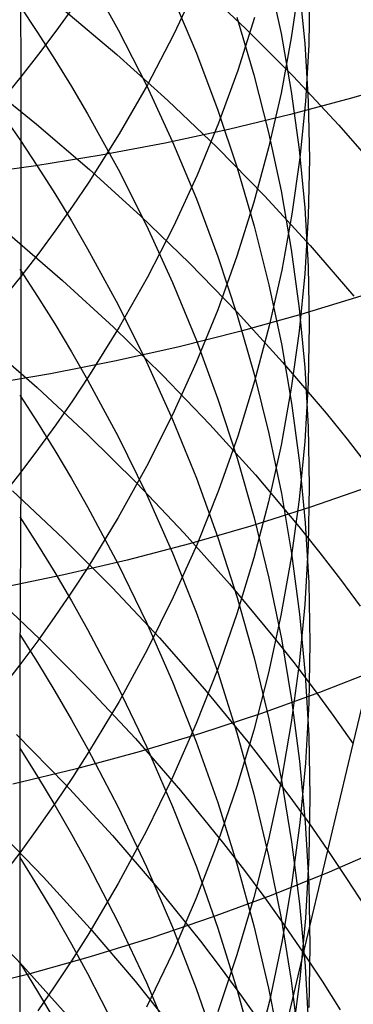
# Model space of a CAD drawing. Extents: x -383 to 1849, y -1185 to -529.
# Tile 264 of 656: x 221.3 to 223.54, y -1088.96 to -1082.33. Entities that reach past the tile are written whole.
import ezdxf

# ---------------------------------------------------------------- set-up
doc = ezdxf.new("R2010")
doc.units = 0
doc.layers.add('PREDEFINITO', color=7, linetype='CONTINUOUS')

msp = doc.modelspace()

# ---------------------------------------------------------------- linework, layer by layer
at = {"layer": 'PREDEFINITO'}
for p, q in [((221.3004, -1081.3558, 645.5774), (221.3071, -1082.7187, 644.2588)), ((221.7568, -1082.0322, 623.5096), (221.9625, -1082.4005, 623.7539)), ((222.4938, -1082.096, 641.1132), (222.3342, -1082.436, 641.426)), ((222.4856, -1082.0773, 534.1505), (222.8183, -1082.3916, 533.9798)), ((222.9738, -1082.0399, 629.583), (223.0575, -1082.4269, 629.8743)), ((223.1797, -1082.0829, 636.2724), (223.1265, -1082.4557, 636.5892)), ((223.1796, -1082.1078, 631.7836), (223.2176, -1082.4942, 632.0864)), ((223.2515, -1082.1221, 634.0128), (223.2441, -1082.5033, 634.324)), ((222.3283, -1082.1792, 625.5769), (222.4883, -1082.5589, 625.8397)), ((221.2997, -1082.2404, 621.7292), (221.4197, -1082.4193, 621.8428)), ((221.655, -1082.2544, 643.8144), (221.5428, -1082.4107, 643.964)), ((221.5974, -1082.2669, 535.7227), (221.9525, -1082.5678, 535.5714)), ((222.761, -1082.3168, 627.7022), (222.8752, -1082.7036, 627.9815)), ((222.8803, -1082.3184, 638.8515), (222.7664, -1082.6756, 639.1673)), ((221.4197, -1082.4193, 621.8428), (221.5359, -1082.6, 621.9576)), ((221.5428, -1082.4107, 643.964), (221.4269, -1082.5655, 644.1121)), ((221.9625, -1082.4005, 623.7539), (222.1531, -1082.7748, 624.0022)), ((222.8183, -1082.3916, 533.9798), (223.1387, -1082.7138, 533.8016)), ((223.0575, -1082.4269, 629.8743), (223.126, -1082.8161, 630.1671)), ((222.3342, -1082.436, 641.426), (222.1594, -1082.7716, 641.7347)), ((223.1265, -1082.4557, 636.5892), (223.058, -1082.8268, 636.9045)), ((223.2176, -1082.4942, 632.0864), (223.2405, -1082.8814, 632.39)), ((221.4269, -1082.5655, 644.1121), (221.3071, -1082.7187, 644.2588)), ((222.4883, -1082.5589, 625.8397), (222.6332, -1082.9431, 626.1057)), ((223.2441, -1082.5033, 634.324), (223.2214, -1082.8842, 634.6348)), ((221.5359, -1082.6, 621.9576), (221.6482, -1082.7825, 622.0735)), ((221.9525, -1082.5678, 535.5714), (222.2961, -1082.8772, 535.4126)), ((222.7664, -1082.6756, 639.1673), (222.6372, -1083.0296, 639.4802)), ((221.0483, -1082.7424, 537.1306), (221.4137, -1083.0372, 536.9909)), ((221.3071, -1082.7187, 644.2588), (221.1836, -1082.8704, 644.4039)), ((221.3071, -1082.7187, 644.2588), (221.3069, -1085.3807, 641.5587)), ((222.8752, -1082.7036, 627.9815), (222.9741, -1083.0936, 628.263)), ((223.1387, -1082.7138, 533.8016), (223.4464, -1083.0436, 533.616)), ((223.9325, -1082.7434, 500.2716), (223.5307, -1082.8624, 500.0126)), ((221.6482, -1082.7825, 622.0735), (221.7568, -1082.9666, 622.1905)), ((222.1594, -1082.7716, 641.7347), (221.9694, -1083.1023, 642.039)), ((222.1531, -1082.7748, 624.0022), (222.3284, -1083.1546, 624.2541)), ((223.058, -1082.8268, 636.9045), (222.9743, -1083.1959, 637.2181)), ((223.126, -1082.8161, 630.1671), (223.1792, -1083.207, 630.4613)), ((222.2961, -1082.8772, 535.4126), (222.628, -1083.1948, 535.2465)), ((223.5307, -1082.8624, 500.0126), (223.1208, -1082.9721, 499.7626)), ((223.2214, -1082.8842, 634.6348), (223.1836, -1083.2642, 634.945)), ((223.2405, -1082.8814, 632.39), (223.2481, -1083.269, 632.6938)), ((221.1759, -1082.9607, 620.2968), (221.2997, -1083.1399, 620.4058)), ((222.6332, -1082.9431, 626.1057), (222.7628, -1083.3314, 626.3745)), ((221.7568, -1082.9666, 622.1905), (221.9625, -1083.3397, 622.4275)), ((222.6372, -1083.0296, 639.4802), (222.4928, -1083.3798, 639.7899)), ((223.1208, -1082.9721, 499.7626), (222.7032, -1083.0726, 499.5219)), ((221.4137, -1083.0372, 536.9909), (221.7682, -1083.3409, 536.8439)), ((222.7032, -1083.0726, 499.5219), (222.2783, -1083.1637, 499.2909)), ((222.9741, -1083.0936, 628.263), (223.0578, -1083.4862, 628.5465)), ((223.4464, -1083.0436, 533.616), (223.7408, -1083.3808, 533.423)), ((221.2997, -1083.1399, 620.4058), (221.4197, -1083.3211, 620.5159)), ((221.9694, -1083.1023, 642.039), (221.7641, -1083.4278, 642.3384)), ((222.2783, -1083.1637, 499.2909), (221.8466, -1083.2452, 499.0698)), ((222.3284, -1083.1546, 624.2541), (222.4884, -1083.5394, 624.5094)), ((222.628, -1083.1948, 535.2465), (222.9475, -1083.5203, 535.073)), ((222.9743, -1083.1959, 637.2181), (222.8754, -1083.5624, 637.5295)), ((223.1792, -1083.207, 630.4613), (223.2172, -1083.5993, 630.7565)), ((221.8466, -1083.2452, 499.0698), (221.4085, -1083.3169, 498.859)), ((223.1836, -1083.2642, 634.945), (223.1306, -1083.6429, 635.2541)), ((223.2481, -1083.269, 632.6938), (223.2404, -1083.6566, 632.9977)), ((221.4085, -1083.3169, 498.859), (220.9644, -1083.3788, 498.6586)), ((221.4197, -1083.3211, 620.5159), (221.5358, -1083.504, 620.6271)), ((221.7682, -1083.3409, 536.8439), (222.1113, -1083.6532, 536.6896)), ((221.9625, -1083.3397, 622.4275), (222.1531, -1083.7187, 622.6684)), ((222.7628, -1083.3314, 626.3745), (222.8772, -1083.7234, 626.6458)), ((221.7641, -1083.4278, 642.3384), (221.6558, -1083.5885, 642.4862)), ((222.4928, -1083.3798, 639.7899), (222.3332, -1083.726, 640.0959)), ((223.0578, -1083.4862, 628.5465), (223.1263, -1083.8811, 628.8316)), ((221.5358, -1083.504, 620.6271), (221.6482, -1083.6887, 620.7394)), ((222.4884, -1083.5394, 624.5094), (222.6333, -1083.9288, 624.7677)), ((222.9475, -1083.5203, 535.073), (223.2543, -1083.8537, 534.8924)), ((221.6558, -1083.5885, 642.4862), (221.5437, -1083.7476, 642.6326)), ((222.8754, -1083.5624, 637.5295), (222.7613, -1083.926, 637.8384)), ((223.2172, -1083.5993, 630.7565), (223.24, -1083.9925, 631.0524)), ((221.6482, -1083.6887, 620.7394), (221.7568, -1083.8751, 620.8527)), ((222.1113, -1083.6532, 536.6896), (222.4426, -1083.9738, 536.5282)), ((223.1306, -1083.6429, 635.2541), (223.0623, -1084.02, 635.5618)), ((223.2404, -1083.6566, 632.9977), (223.2176, -1084.0439, 633.3012)), ((221.5437, -1083.7476, 642.6326), (221.4277, -1083.9053, 642.7777)), ((222.1531, -1083.7187, 622.6684), (222.3284, -1084.1034, 622.9128)), ((222.3332, -1083.726, 640.0959), (222.1584, -1084.0676, 640.3979)), ((222.8772, -1083.7234, 626.6458), (222.9764, -1084.1185, 626.9193)), ((221.2327, -1083.7824, 538.2741), (221.5871, -1084.0888, 538.1315)), ((221.7568, -1083.8751, 620.8527), (221.9625, -1084.2528, 621.0823)), ((223.1263, -1083.8811, 628.8316), (223.1795, -1084.2778, 629.1179)), ((223.2543, -1083.8537, 534.8924), (223.5478, -1084.1945, 534.7046)), ((221.4277, -1083.9053, 642.7777), (221.308, -1084.0614, 642.9213)), ((222.7613, -1083.926, 637.8384), (222.632, -1084.2862, 638.1444)), ((222.6333, -1083.9288, 624.7677), (222.7629, -1084.3223, 625.0288)), ((221.2995, -1084.0137, 619.0652), (221.4194, -1084.1971, 619.1718)), ((222.4426, -1083.9738, 536.5282), (222.7615, -1084.3025, 536.3598)), ((223.0623, -1084.02, 635.5618), (222.9788, -1084.3949, 635.8678)), ((223.24, -1083.9925, 631.0524), (223.2475, -1084.3861, 631.3486)), ((221.308, -1084.0614, 642.9213), (221.1844, -1084.2159, 643.0634)), ((221.5871, -1084.0888, 538.1315), (221.9301, -1084.404, 537.9819)), ((222.1584, -1084.0676, 640.3979), (221.9684, -1084.4043, 640.6956)), ((223.2176, -1084.0439, 633.3012), (223.1795, -1084.4302, 633.6041)), ((222.3284, -1084.1034, 622.9128), (222.4884, -1084.4932, 623.1604)), ((222.9764, -1084.1185, 626.9193), (223.0603, -1084.5163, 627.1947)), ((221.4194, -1084.1971, 619.1718), (221.5355, -1084.3823, 619.2794)), ((223.5938, -1084.1949, 501.5425), (223.1917, -1084.3184, 501.2881)), ((221.9625, -1084.2528, 621.0823), (222.153, -1084.6366, 621.3156)), ((222.632, -1084.2862, 638.1444), (222.4874, -1084.6426, 638.4472)), ((223.1795, -1084.2778, 629.1179), (223.2175, -1084.6758, 629.4053)), ((222.7615, -1084.3025, 536.3598), (223.0676, -1084.6391, 536.1843)), ((222.7629, -1084.3223, 625.0288), (222.8773, -1084.7195, 625.2922)), ((223.1917, -1084.3184, 501.2881), (222.7814, -1084.4326, 501.0425)), ((221.5355, -1084.3823, 619.2794), (221.6478, -1084.5693, 619.3882)), ((221.9684, -1084.4043, 640.6956), (221.7631, -1084.7356, 640.9885)), ((221.9301, -1084.404, 537.9819), (222.2611, -1084.7276, 537.8253)), ((222.9788, -1084.3949, 635.8678), (222.8801, -1084.7673, 636.1718)), ((223.2475, -1084.3861, 631.3486), (223.2399, -1084.7797, 631.6448)), ((222.7814, -1084.4326, 501.0425), (222.3634, -1084.5373, 500.8062)), ((223.1795, -1084.4302, 633.6041), (223.1263, -1084.8152, 633.9059)), ((221.0624, -1084.5007, 539.574), (221.4161, -1084.81, 539.4357)), ((222.3634, -1084.5373, 500.8062), (221.9382, -1084.6324, 500.5793)), ((222.4884, -1084.4932, 623.1604), (222.6333, -1084.8876, 623.411)), ((223.0603, -1084.5163, 627.1947), (223.129, -1084.9163, 627.4716)), ((221.6478, -1084.5693, 619.3882), (221.7563, -1084.7581, 619.4979)), ((221.9382, -1084.6324, 500.5793), (221.5062, -1084.7177, 500.3622)), ((222.153, -1084.6366, 621.3156), (222.3283, -1085.0261, 621.5524)), ((222.4874, -1084.6426, 638.4472), (222.3277, -1084.9948, 638.7465)), ((223.0676, -1084.6391, 536.1843), (223.3605, -1084.9833, 536.002)), ((223.2175, -1084.6758, 629.4053), (223.2404, -1085.0747, 629.6933)), ((221.5062, -1084.7177, 500.3622), (221.0679, -1084.7931, 500.1552)), ((221.7631, -1084.7356, 640.9885), (221.6548, -1084.8992, 641.1331)), ((222.2611, -1084.7276, 537.8253), (222.5798, -1085.0595, 537.6618)), ((222.8773, -1084.7195, 625.2922), (222.9765, -1085.1198, 625.5578)), ((221.4161, -1084.81, 539.4357), (221.7583, -1085.1281, 539.2905)), ((221.7563, -1084.7581, 619.4979), (221.9618, -1085.1405, 619.7202)), ((222.8801, -1084.7673, 636.1718), (222.7661, -1085.1367, 636.4733)), ((223.1263, -1084.8152, 633.9059), (223.0578, -1085.1985, 634.2064)), ((223.2399, -1084.7797, 631.6448), (223.217, -1085.1729, 631.9406)), ((221.2994, -1084.8608, 617.707), (221.4193, -1085.0462, 617.81)), ((222.6333, -1084.8876, 623.411), (222.7629, -1085.2861, 623.6642)), ((221.6548, -1084.8992, 641.1331), (221.5426, -1085.0612, 641.2763)), ((223.129, -1084.9163, 627.4716), (223.1825, -1085.3182, 627.7498)), ((222.3277, -1084.9948, 638.7465), (222.1528, -1085.3424, 639.0418)), ((223.3605, -1084.9833, 536.002), (223.5018, -1085.1582, 535.9083)), ((221.4193, -1085.0462, 617.81), (221.5354, -1085.2335, 617.914)), ((221.5426, -1085.0612, 641.2763), (221.4267, -1085.2217, 641.4182)), ((222.3283, -1085.0261, 621.5524), (222.4883, -1085.4207, 621.7923)), ((222.5798, -1085.0595, 537.6618), (222.8856, -1085.3993, 537.4916)), ((223.2404, -1085.0747, 629.6933), (223.2479, -1085.474, 629.9816)), ((221.7583, -1085.1281, 539.2905), (222.0886, -1085.4548, 539.1386)), ((221.9618, -1085.1405, 619.7202), (222.1521, -1085.5292, 619.9461)), ((222.7661, -1085.1367, 636.4733), (222.637, -1085.5027, 636.772)), ((222.9765, -1085.1198, 625.5578), (223.0605, -1085.523, 625.8253)), ((223.0578, -1085.1985, 634.2064), (222.9741, -1085.5796, 634.5051)), ((223.217, -1085.1729, 631.9406), (223.1789, -1085.5652, 632.2358)), ((223.5018, -1085.1582, 535.9083), (223.6396, -1085.3349, 535.8128)), ((221.4267, -1085.2217, 641.4182), (221.3069, -1085.3807, 641.5587)), ((221.5354, -1085.2335, 617.914), (221.6477, -1085.4226, 618.019)), ((222.1528, -1085.3424, 639.0418), (221.9626, -1085.685, 639.3328)), ((222.7629, -1085.2861, 623.6642), (222.8773, -1085.6884, 623.9198)), ((223.1825, -1085.3182, 627.7498), (223.2208, -1085.7215, 628.0289)), ((221.3069, -1085.3807, 641.5587), (221.1834, -1085.5379, 641.6978)), ((221.3069, -1085.3807, 641.5587), (221.301, -1086.6782, 640.1766)), ((222.8856, -1085.3993, 537.4916), (223.1781, -1085.747, 537.3147)), ((221.6477, -1085.4226, 618.019), (221.7562, -1085.6135, 618.1249)), ((222.0886, -1085.4548, 539.1386), (222.4064, -1085.79, 538.9801)), ((222.4883, -1085.4207, 621.7923), (222.6332, -1085.82, 622.035)), ((223.2479, -1085.474, 629.9816), (223.2403, -1085.8734, 630.2699)), ((223.6516, -1085.4788, 503.1057), (223.2568, -1085.6164, 502.8469)), ((221.251, -1085.5066, 540.7533), (221.5926, -1085.8275, 540.6128)), ((222.1521, -1085.5292, 619.9461), (222.3271, -1085.9235, 620.1754)), ((222.637, -1085.5027, 636.772), (222.4926, -1085.8649, 637.0676)), ((223.0605, -1085.523, 625.8253), (223.1292, -1085.9284, 626.0942)), ((221.7562, -1085.6135, 618.1249), (221.9618, -1086.0002, 618.3397)), ((223.2568, -1085.6164, 502.8469), (222.8535, -1085.7447, 502.5966)), ((222.9741, -1085.5796, 634.5051), (222.8752, -1085.9582, 634.8018)), ((223.1789, -1085.5652, 632.2358), (223.1256, -1085.9561, 632.53)), ((221.2997, -1085.6801, 616.3324), (221.4196, -1085.8674, 616.4316)), ((221.9626, -1085.685, 639.3328), (221.7573, -1086.0221, 639.6192)), ((222.8535, -1085.7447, 502.5966), (222.4422, -1085.8635, 502.3551)), ((222.8773, -1085.6884, 623.9198), (222.9765, -1086.094, 624.1775)), ((223.1781, -1085.747, 537.3147), (223.3192, -1085.9236, 537.2238)), ((223.2208, -1085.7215, 628.0289), (223.2439, -1086.1256, 628.3087)), ((222.4064, -1085.79, 538.9801), (222.7113, -1086.1333, 538.815)), ((221.4196, -1085.8674, 616.4316), (221.5358, -1086.0566, 616.5318)), ((221.5926, -1085.8275, 540.6128), (221.9221, -1086.1572, 540.4657)), ((222.4422, -1085.8635, 502.3551), (222.0231, -1085.9726, 502.1227)), ((222.4926, -1085.8649, 637.0676), (222.333, -1086.2228, 637.3597)), ((222.6332, -1085.82, 622.035), (222.7628, -1086.2235, 622.2803)), ((223.2403, -1085.8734, 630.2699), (223.2175, -1086.2723, 630.5579)), ((222.3271, -1085.9235, 620.1754), (222.4869, -1086.3231, 620.4077)), ((223.1292, -1085.9284, 626.0942), (223.1828, -1086.3357, 626.3644)), ((223.3192, -1085.9236, 537.2238), (223.4568, -1086.1021, 537.1313)), ((222.0231, -1085.9726, 502.1227), (221.5969, -1086.0719, 501.8995)), ((221.9618, -1086.0002, 618.3397), (222.1521, -1086.3931, 618.5579)), ((222.8752, -1085.9582, 634.8018), (222.7611, -1086.3336, 635.0962)), ((223.1256, -1085.9561, 632.53), (223.0571, -1086.3453, 632.8229)), ((221.5969, -1086.0719, 501.8995), (221.164, -1086.1613, 501.686)), ((221.5358, -1086.0566, 616.5318), (221.6482, -1086.2477, 616.633)), ((221.7573, -1086.0221, 639.6192), (221.6489, -1086.1885, 639.7605)), ((222.7113, -1086.1333, 538.815), (223.0029, -1086.4845, 538.6434)), ((222.9765, -1086.094, 624.1775), (223.0605, -1086.5023, 624.4369)), ((223.2439, -1086.1256, 628.3087), (223.2518, -1086.5303, 628.5888)), ((223.4568, -1086.1021, 537.1313), (223.5908, -1086.2824, 537.0371)), ((221.0911, -1086.1781, 542.0845), (221.4321, -1086.5016, 541.9487)), ((221.6489, -1086.1885, 639.7605), (221.5367, -1086.3533, 639.9006)), ((221.9221, -1086.1572, 540.4657), (222.2392, -1086.4953, 540.3122)), ((221.6482, -1086.2477, 616.633), (221.7568, -1086.4404, 616.7351)), ((222.333, -1086.2228, 637.3597), (222.1582, -1086.5761, 637.6481)), ((222.7628, -1086.2235, 622.2803), (222.8772, -1086.6308, 622.5279)), ((223.2175, -1086.2723, 630.5579), (223.1794, -1086.6703, 630.8453)), ((222.4869, -1086.3231, 620.4077), (222.6315, -1086.7275, 620.6428)), ((222.7611, -1086.3336, 635.0962), (222.6317, -1086.7056, 635.3878)), ((223.0571, -1086.3453, 632.8229), (222.9733, -1086.7323, 633.1141)), ((223.1828, -1086.3357, 626.3644), (223.2211, -1086.7444, 626.6355)), ((221.5367, -1086.3533, 639.9006), (221.4208, -1086.5166, 640.0393)), ((222.1521, -1086.3931, 618.5579), (222.3272, -1086.7919, 618.7793)), ((221.2994, -1086.4735, 614.9425), (221.4193, -1086.6628, 615.038)), ((221.7568, -1086.4404, 616.7351), (221.9625, -1086.831, 616.9421)), ((223.5438, -1087.2096, 538.2812), (223.7211, -1086.4645, 536.9414)), ((221.4208, -1086.5166, 640.0393), (221.301, -1086.6782, 640.1766)), ((221.4321, -1086.5016, 541.9487), (221.7611, -1086.8339, 541.8067)), ((222.2392, -1086.4953, 540.3122), (222.5434, -1086.8418, 540.1524)), ((223.0029, -1086.4845, 538.6434), (223.1435, -1086.663, 538.5552)), ((223.0605, -1086.5023, 624.4369), (223.1292, -1086.913, 624.6978)), ((223.2518, -1086.5303, 628.5888), (223.2444, -1086.9349, 628.8689)), ((222.1582, -1086.5761, 637.6481), (221.9681, -1086.9242, 637.9322)), ((221.4193, -1086.6628, 615.038), (221.5354, -1086.8541, 615.1345)), ((222.8772, -1086.6308, 622.5279), (222.9764, -1087.0414, 622.7775)), ((223.1794, -1086.6703, 630.8453), (223.1261, -1087.067, 631.1316)), ((223.1435, -1086.663, 538.5552), (223.2805, -1086.8433, 538.4654)), ((221.301, -1086.6782, 640.1766), (221.1774, -1086.8382, 640.3125)), ((221.301, -1086.6782, 640.1766), (221.3007, -1089.1759, 637.3242)), ((222.6317, -1086.7056, 635.3878), (222.4872, -1087.0737, 635.6763)), ((222.6315, -1086.7275, 620.6428), (222.7609, -1087.1362, 620.8804)), ((222.9733, -1086.7323, 633.1141), (222.8744, -1087.1167, 633.4033)), ((223.2211, -1086.7444, 626.6355), (223.2442, -1087.154, 626.9072)), ((223.705, -1086.7125, 504.7018), (223.3172, -1086.8646, 504.4389)), ((222.3272, -1086.7919, 618.7793), (222.487, -1087.196, 619.0037)), ((221.5354, -1086.8541, 615.1345), (221.6477, -1087.0472, 615.232)), ((221.7611, -1086.8339, 541.8067), (222.0776, -1087.1749, 541.6584)), ((221.9625, -1086.831, 616.9421), (222.153, -1087.228, 617.1523)), ((222.5434, -1086.8418, 540.1524), (222.8341, -1087.1962, 539.9863)), ((223.3172, -1086.8646, 504.4389), (222.9206, -1087.0074, 504.1841)), ((223.2805, -1086.8433, 538.4654), (223.414, -1087.0255, 538.3741)), ((221.9681, -1086.9242, 637.9322), (221.7629, -1087.2669, 638.2119)), ((223.1292, -1086.913, 624.6978), (223.1828, -1087.3255, 624.9599)), ((223.2444, -1086.9349, 628.8689), (223.2218, -1087.3391, 629.1487)), ((222.9206, -1087.0074, 504.1841), (222.5154, -1087.1406, 503.9377)), ((221.6477, -1087.0472, 615.232), (221.7562, -1087.242, 615.3304)), ((222.4872, -1087.0737, 635.6763), (222.3275, -1087.4375, 635.9615)), ((222.9764, -1087.0414, 622.7775), (223.0603, -1087.4549, 623.0289)), ((223.1261, -1087.067, 631.1316), (223.0576, -1087.4619, 631.4167)), ((223.414, -1087.0255, 538.3741), (223.5438, -1087.2096, 538.2811)), ((222.5154, -1087.1406, 503.9377), (222.1022, -1087.2642, 503.6998)), ((222.8744, -1087.1167, 633.4033), (222.7602, -1087.4979, 633.6902)), ((222.7609, -1087.1362, 620.8804), (222.875, -1087.5487, 621.1202)), ((221.279, -1087.148, 543.2978), (221.6073, -1087.4831, 543.1607)), ((222.0776, -1087.1749, 541.6584), (222.3812, -1087.5242, 541.5041)), ((222.487, -1087.196, 619.0037), (222.6316, -1087.6049, 619.2307)), ((222.8341, -1087.1962, 539.9863), (222.9743, -1087.3764, 539.901)), ((223.2442, -1087.154, 626.9072), (223.252, -1087.564, 627.1792)), ((221.2994, -1087.2381, 613.538), (221.4193, -1087.4293, 613.6298)), ((221.7629, -1087.2669, 638.2119), (221.6545, -1087.436, 638.3499)), ((222.1022, -1087.2642, 503.6998), (221.6814, -1087.378, 503.4709)), ((221.7562, -1087.242, 615.3304), (221.9618, -1087.6369, 615.5297)), ((222.153, -1087.228, 617.1523), (222.3282, -1087.6307, 617.3656)), ((223.3733, -1087.9282, 539.6358), (223.5438, -1087.2096, 538.2812)), ((223.1828, -1087.3255, 624.9599), (223.2211, -1087.7394, 625.2229)), ((223.2218, -1087.3391, 629.1487), (223.184, -1087.7424, 629.4278)), ((221.6814, -1087.378, 503.4709), (221.2535, -1087.4818, 503.2511)), ((222.9743, -1087.3764, 539.901), (223.1109, -1087.5585, 539.8141)), ((221.4193, -1087.4293, 613.6298), (221.5354, -1087.6224, 613.7225)), ((221.6545, -1087.436, 638.3499), (221.5424, -1087.6035, 638.4867)), ((222.3275, -1087.4375, 635.9615), (222.1525, -1087.7964, 636.2429)), ((223.0576, -1087.4619, 631.4167), (222.9739, -1087.8545, 631.7002)), ((223.0603, -1087.4549, 623.0289), (223.129, -1087.8706, 623.2816)), ((221.6073, -1087.4831, 543.1607), (221.9231, -1087.827, 543.0176)), ((222.3812, -1087.5242, 541.5041), (222.6714, -1087.8817, 541.3437)), ((222.7602, -1087.4979, 633.6902), (222.6309, -1087.8756, 633.9745)), ((221.5424, -1087.6035, 638.4867), (221.4264, -1087.7695, 638.6222)), ((222.6316, -1087.6049, 619.2307), (222.761, -1088.0181, 619.4602)), ((222.875, -1087.5487, 621.1202), (222.9739, -1087.9645, 621.3619)), ((223.1109, -1087.5585, 539.8141), (223.244, -1087.7424, 539.7256)), ((223.252, -1087.564, 627.1792), (223.2447, -1087.9741, 627.4513)), ((221.5354, -1087.6224, 613.7225), (221.6477, -1087.8174, 613.8162)), ((221.9618, -1087.6369, 615.5297), (222.1521, -1088.0382, 615.7322)), ((222.3282, -1087.6307, 617.3656), (222.4883, -1088.0388, 617.5818)), ((221.1313, -1087.7691, 544.6593), (221.4591, -1088.1068, 544.5272)), ((221.4264, -1087.7695, 638.6222), (221.3067, -1087.9338, 638.7563)), ((222.1525, -1087.7964, 636.2429), (221.9624, -1088.1502, 636.5202)), ((223.184, -1087.7424, 629.4278), (223.1309, -1088.1443, 629.706)), ((223.2211, -1087.7394, 625.2229), (223.2442, -1088.1543, 625.4865)), ((223.244, -1087.7424, 539.7256), (223.3734, -1087.9282, 539.6357)), ((221.6477, -1087.8174, 613.8162), (221.7562, -1088.0142, 613.9107)), ((221.9231, -1087.827, 543.0176), (222.2259, -1088.1793, 542.8687)), ((222.9739, -1087.8545, 631.7002), (222.875, -1088.2445, 631.9817)), ((223.129, -1087.8706, 623.2816), (223.1826, -1088.2883, 623.5355)), ((221.3067, -1087.9338, 638.7563), (221.1831, -1088.0965, 638.889)), ((222.6309, -1087.8756, 633.9745), (222.4863, -1088.2494, 634.2557)), ((222.6714, -1087.8817, 541.3437), (222.8113, -1088.0634, 541.2612)), ((223.2095, -1088.6199, 541.0051), (223.3733, -1087.9282, 539.6358)), ((223.3734, -1087.9282, 539.6357), (223.4991, -1088.1158, 539.5443)), ((223.7604, -1087.9072, 506.3207), (223.3808, -1088.0736, 506.0548)), ((221.2995, -1087.9744, 612.1182), (221.4196, -1088.1672, 612.2061)), ((222.9739, -1087.9645, 621.3619), (223.0576, -1088.3832, 621.6053)), ((223.2447, -1087.9741, 627.4513), (223.2221, -1088.3837, 627.723)), ((221.7562, -1088.0142, 613.9107), (221.9618, -1088.4129, 614.1022)), ((222.1521, -1088.0382, 615.7322), (222.3272, -1088.4454, 615.9377)), ((222.4883, -1088.0388, 617.5818), (222.6331, -1088.4518, 617.8006)), ((222.761, -1088.0181, 619.4602), (222.8751, -1088.4352, 619.6918)), ((222.8113, -1088.0634, 541.2612), (222.9476, -1088.247, 541.1773)), ((221.4591, -1088.1068, 544.5272), (221.7743, -1088.4533, 544.3894)), ((223.3808, -1088.0736, 506.0548), (222.9918, -1088.2306, 505.7966)), ((223.4991, -1088.1158, 539.5443), (223.621, -1088.3052, 539.4513)), ((221.4196, -1088.1672, 612.2061), (221.5357, -1088.362, 612.2949)), ((221.9624, -1088.1502, 636.5202), (221.757, -1088.4983, 636.7931)), ((222.2259, -1088.1793, 542.8687), (222.5153, -1088.5398, 542.7139)), ((223.1309, -1088.1443, 629.706), (223.0627, -1088.5445, 629.983)), ((223.2442, -1088.1543, 625.4865), (223.252, -1088.5696, 625.7504)), ((222.4863, -1088.2494, 634.2557), (222.3266, -1088.6187, 634.5336)), ((222.9918, -1088.2306, 505.7966), (222.5939, -1088.3781, 505.5463)), ((222.875, -1088.2445, 631.9817), (222.7609, -1088.6313, 632.261)), ((222.9476, -1088.247, 541.1773), (223.0804, -1088.4325, 541.0919)), ((223.1826, -1088.2883, 623.5355), (223.2208, -1088.7074, 623.7903)), ((220.9912, -1088.3621, 546.0341), (221.3182, -1088.7024, 545.907)), ((221.5357, -1088.362, 612.2949), (221.6481, -1088.5586, 612.3846)), ((222.5939, -1088.3781, 505.5463), (222.1875, -1088.516, 505.3042)), ((223.0576, -1088.3832, 621.6053), (223.126, -1088.8043, 621.8501)), ((223.2221, -1088.3837, 627.723), (223.1843, -1088.7924, 627.9941)), ((221.7743, -1088.4533, 544.3894), (222.0766, -1088.8084, 544.2459)), ((221.9618, -1088.4129, 614.1022), (222.1521, -1088.8181, 614.2967)), ((222.3272, -1088.4454, 615.9377), (222.487, -1088.858, 616.146)), ((222.6331, -1088.4518, 617.8006), (222.7627, -1088.8691, 618.0216)), ((222.8751, -1088.4352, 619.6918), (222.9741, -1088.8557, 619.9253)), ((223.0804, -1088.4325, 541.0919), (223.2095, -1088.6199, 541.0051)), ((221.757, -1088.4983, 636.7931), (221.6487, -1088.6701, 636.9278)), ((222.1875, -1088.516, 505.3042), (221.7732, -1088.6441, 505.0705)), ((221.6481, -1088.5586, 612.3846), (221.7567, -1088.7571, 612.4751)), ((222.5153, -1088.5398, 542.7139), (222.6547, -1088.7231, 542.6343)), ((223.0627, -1088.5445, 629.983), (222.9792, -1088.9424, 630.2585)), ((223.252, -1088.5696, 625.7504), (223.2447, -1088.985, 626.0143)), ((221.7732, -1088.6441, 505.0705), (221.3514, -1088.7622, 504.8456)), ((222.3266, -1088.6187, 634.5336), (222.1516, -1088.9832, 634.8079)), ((222.7609, -1088.6313, 632.261), (222.6316, -1089.0145, 632.5377)), ((223.0516, -1089.2846, 542.3873), (223.2095, -1088.6199, 541.0051)), ((223.2095, -1088.6199, 541.0051), (223.3349, -1088.8091, 540.9168)), ((221.2995, -1088.6831, 610.6837), (221.4196, -1088.8776, 610.7678)), ((221.3182, -1088.7024, 545.907), (221.6327, -1089.0517, 545.7745)), ((221.6487, -1088.6701, 636.9278), (221.5365, -1088.8403, 637.0612)), ((222.6547, -1088.7231, 542.6343), (222.7907, -1088.9084, 542.5534)), ((223.2208, -1088.7074, 623.7903), (223.2439, -1089.1274, 624.0456)), ((221.3514, -1088.7622, 504.8456), (220.9224, -1088.8701, 504.6297)), ((221.7567, -1088.7571, 612.4751), (221.9625, -1089.1592, 612.6585)), ((223.1843, -1088.7924, 627.9941), (223.1313, -1089.1997, 628.2643)), ((221.5365, -1088.8403, 637.0612), (221.4205, -1089.0089, 637.1934)), ((222.0766, -1088.8084, 544.2459), (222.3653, -1089.1719, 544.0969)), ((222.1521, -1088.8181, 614.2967), (222.3271, -1089.2293, 614.4942)), ((222.487, -1088.858, 616.146), (222.6316, -1089.2755, 616.3568)), ((222.9741, -1088.8557, 619.9253), (223.0578, -1089.2791, 620.1604)), ((223.126, -1088.8043, 621.8501), (223.1793, -1089.2273, 622.096)), ((223.3349, -1088.8091, 540.9168), (223.4566, -1089.0001, 540.8271)), ((221.4196, -1088.8776, 610.7678), (221.5358, -1089.0741, 610.8528)), ((222.7627, -1088.8691, 618.0216), (222.8771, -1089.2903, 618.2448)), ((222.7907, -1088.9084, 542.5534), (222.923, -1089.0955, 542.471)), ((222.9792, -1088.9424, 630.2585), (222.8805, -1089.3376, 630.532))]:
    msp.add_line(p, q, dxfattribs=at)

doc.saveas('drawing.dxf')
